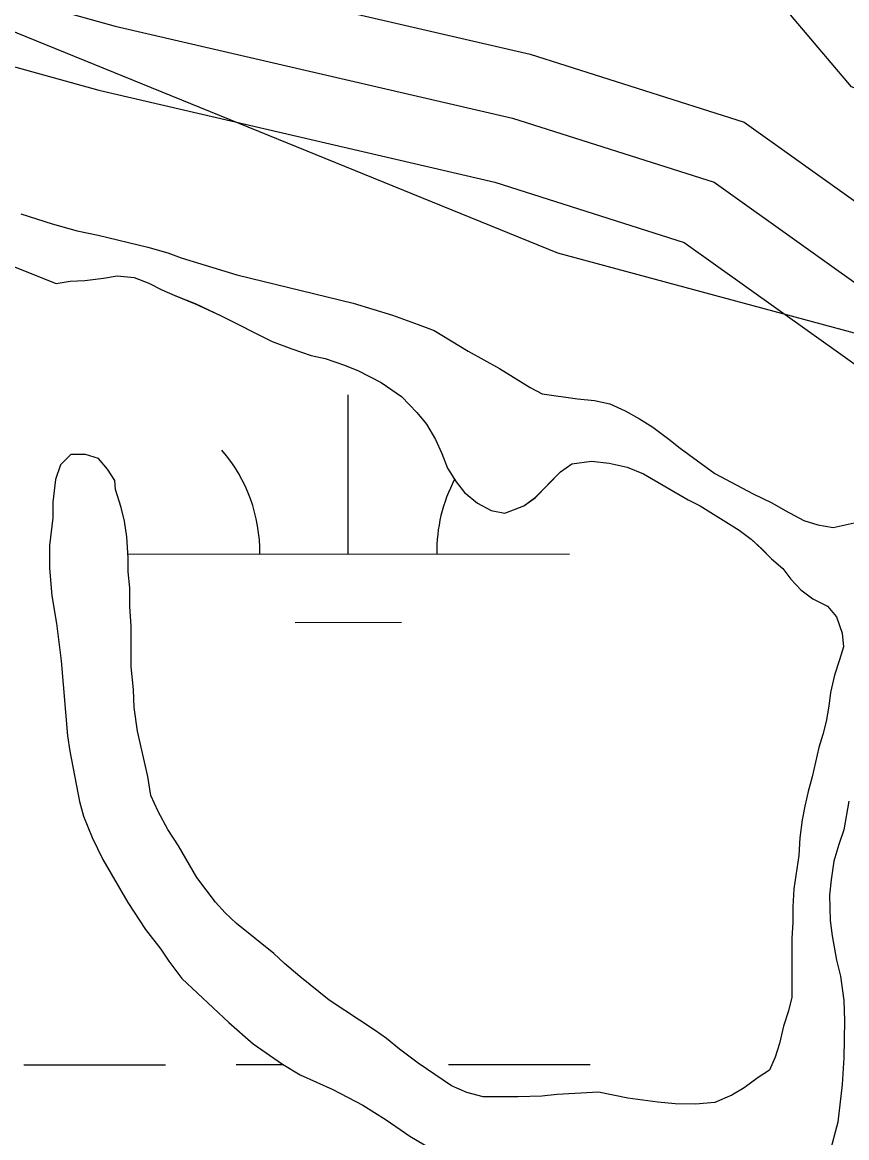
# Model space of a CAD drawing. Extents: x 3279314 to 3317160, y 734079 to 759431.
# Drawn here: x 3309695.2 to 3309881.5, y 755844.3 to 756096.5 of the extents above; entities that cross this region are included whole.
import ezdxf

# ---------------------------------------------------------------- set-up
doc = ezdxf.new("R2010")
doc.units = 0
for name, color, linetype in [('V-ROAD-CNTR', 7, 'Continuous'), ('V-SITE-VEGE', 7, 'Continuous'), ('V-WETL-SWMP', 7, 'Continuous')]:
    doc.layers.add(name, color=color, linetype=linetype)

msp = doc.modelspace()

# ---------------------------------------------------------------- linework, layer by layer
at = {"layer": 'V-ROAD-CNTR'}
for points in [[(3309600.43, 756366.7), (3309596.43, 756303.09), (3309595.12, 756268.69), (3309583.25, 756184.79), (3309601.7, 756138.5), (3309639.9, 756116.91), (3309716.19, 756095.68), (3309805.99, 756074.83), (3309851.61, 756060.35), (3309909.78, 756018.87), (3309973.38, 755986.89), (3310019.27, 755945.11), (3310059.63, 755888.99), (3310106, 755825.13), (3310157.11, 755760.8), (3310200.33, 755720.36), (3310263.07, 755692.67), (3310304.39, 755670.62), (3310346.95, 755653.12), (3310362.83, 755626.43), (3310384.86, 755553.78), (3310398.19, 755476.8)], [(3309600.43, 756366.7), (3309596.43, 756303.09), (3309595.12, 756268.69), (3309583.25, 756184.79), (3309601.7, 756138.5), (3309639.9, 756116.91), (3309716.19, 756095.68), (3309805.99, 756074.83), (3309851.61, 756060.35), (3309909.78, 756018.87), (3309973.38, 755986.89), (3310019.27, 755945.11), (3310059.63, 755888.99), (3310106, 755825.13), (3310157.11, 755760.8), (3310200.33, 755720.36), (3310263.07, 755692.67), (3310304.39, 755670.62), (3310346.95, 755653.12), (3310362.83, 755626.43), (3310384.86, 755553.78), (3310398.19, 755476.8)], [(3309607.88, 756251.75), (3309598.66, 756186.64), (3309613.68, 756148.96), (3309645.68, 756130.87), (3309719.89, 756110.22), (3309809.96, 756089.31), (3309858.4, 756073.93), (3309917.55, 756031.76), (3309981.96, 755999.37), (3310030.53, 755955.14), (3310071.79, 755897.78), (3310117.94, 755834.21), (3310168.17, 755770.99), (3310208.71, 755733.05), (3310269.64, 755706.17), (3310274.16, 755703.75)], [(3309589.72, 756128.05), (3309634.11, 756102.95), (3309712.48, 756081.14), (3309802.02, 756060.35), (3309844.82, 756046.77), (3309902.01, 756005.99), (3309964.8, 755974.41), (3310008.01, 755935.07), (3310047.47, 755880.2), (3310094.05, 755816.06), (3310146.06, 755750.6), (3310191.94, 755707.66), (3310256.5, 755679.17), (3310297.99, 755657.04), (3310336.62, 755641.15), (3310349.01, 755620.33), (3310370.24, 755550.31)]]:
    msp.add_lwpolyline(points, dxfattribs=at)
at = {"layer": 'V-SITE-VEGE'}
for p, q in [((3309816.23, 756044.34), (3309655.9, 756109.52)), ((3309694.84, 756053.2), (3309701.93, 756050.96)), ((3309701.93, 756050.96), (3309707.6, 756049.36)), ((3309707.6, 756049.36), (3309712.33, 756048.4)), ((3309712.33, 756048.4), (3309723.52, 756045.67)), ((3309723.52, 756045.67), (3309728.09, 756044.39)), ((3309728.09, 756044.39), (3309731.08, 756043.27)), ((3309731.08, 756043.27), (3309743.69, 756039.44)), ((3310001.61, 755994.2), (3309816.23, 756044.34)), ((3309743.69, 756039.44), (3309770, 756033.02)), ((3309770, 756033.02), (3309778.83, 756030.31)), ((3309778.83, 756030.31), (3309784.66, 756028.23)), ((3309784.66, 756028.23), (3309788.28, 756026.8)), ((3309788.28, 756026.8), (3309795.99, 756022.19)), ((3309795.99, 756022.19), (3309803.07, 756018.22)), ((3309803.07, 756018.22), (3309810, 756013.94)), ((3309810, 756013.94), (3309812.67, 756012.51)), ((3309812.67, 756012.51), (3309820.71, 756011.37)), ((3309820.71, 756011.37), (3309824.5, 756011.04)), ((3309824.5, 756011.04), (3309827.96, 756010.24)), ((3309827.96, 756010.24), (3309831.43, 756008.65)), ((3309831.43, 756008.65), (3309834.73, 756006.9)), ((3309834.73, 756006.9), (3309837.72, 756004.99)), ((3309837.72, 756004.99), (3309841.34, 756002.3)), ((3309841.34, 756002.3), (3309843.86, 756000.24)), ((3309843.86, 756000.24), (3309851.72, 755994.53)), ((3309851.72, 755994.53), (3309860.38, 755989.92)), ((3309860.38, 755989.92), (3309864.63, 755987.85)), ((3309864.63, 755987.85), (3309867.62, 755986.1)), ((3309867.62, 755986.1), (3309871.87, 755983.88)), ((3309871.87, 755983.88), (3309875.02, 755982.92)), ((3309875.02, 755982.92), (3309878.49, 755982.28)), ((3309878.49, 755982.28), (3309883.23, 755983.36)), ((3309882.03, 755920.43), (3309880.9, 755913.96)), ((3309880.9, 755913.96), (3309879.79, 755910.65)), ((3309879.79, 755910.65), (3309878.66, 755906.87)), ((3309878.66, 755906.87), (3309878.02, 755902.61)), ((3309878.02, 755902.61), (3309877.69, 755899.15)), ((3309877.69, 755899.15), (3309877.82, 755893.47)), ((3309877.82, 755893.47), (3309878.28, 755889.99)), ((3309878.28, 755889.99), (3309879.21, 755884.47)), ((3309879.21, 755884.47), (3309880.14, 755880.84)), ((3309880.14, 755880.84), (3309880.91, 755875.32)), ((3309880.91, 755875.32), (3309881.05, 755870.74)), ((3309881.05, 755870.74), (3309880.86, 755862.38)), ((3309880.86, 755862.38), (3309880.52, 755856.39)), ((3309880.52, 755856.39), (3309879.54, 755847.87)), ((3309879.54, 755847.87), (3309877.62, 755840.78))]:
    msp.add_line(p, q, dxfattribs=at)
msp.add_lwpolyline([(3309940.24, 756199.79), (3309962.79, 756189.76), (3309965.29, 756177.22), (3309962.79, 756162.18), (3309952.76, 756134.6), (3309940.24, 756112.04), (3309915.19, 756086.96), (3309895.15, 756076.93), (3309882.62, 756081.95), (3309855.06, 756114.54), (3309835.02, 756134.6), (3309802.45, 756154.66), (3309779.91, 756147.14), (3309759.87, 756147.14), (3309732.31, 756167.19), (3309694.73, 756189.76), (3309672.19, 756204.8), (3309644.63, 756219.84), (3309634.61, 756234.89), (3309639.62, 756242.41), (3309649.64, 756244.91), (3309679.7, 756242.41), (3309754.85, 756232.38)], close=True, dxfattribs=at)
for points in [[(3309620.45, 756075.27), (3309626.33, 756073.77), (3309629.63, 756072.66), (3309639.36, 756068.76), (3309644.68, 756066.16), (3309647.8, 756064.31), (3309653.12, 756060.8), (3309658.07, 756058.57), (3309666.51, 756053.95), (3309671.28, 756051.9), (3309674.4, 756050.24), (3309679.54, 756047.83), (3309687.43, 756043.75), (3309691.65, 756041.9), (3309702.84, 756037.44)], [(3309702.84, 756037.44), (3309705.97, 756037.98), (3309709.28, 756038.15), (3309713.51, 756038.69), (3309716.64, 756039.22), (3309720.5, 756038.84), (3309723.8, 756037.54), (3309726.73, 756036.06), (3309729.67, 756034.76), (3309734.26, 756032.9), (3309740.13, 756030.12), (3309751.69, 756024.38), (3309756.09, 756022.71), (3309760.5, 756021.22), (3309763.62, 756020.47), (3309768.02, 756018.98), (3309771.15, 756017.69), (3309776.29, 756015.09), (3309780.87, 756011.95), (3309784.35, 756008.26), (3309786.54, 756005.68), (3309788.55, 756002.17), (3309790.01, 755999.05), (3309791.28, 755995.73), (3309793.29, 755992.6), (3309795.12, 755990.2), (3309798.05, 755987.8), (3309801.17, 755986.13), (3309804.29, 755985.57), (3309808.53, 755987.2), (3309811.11, 755989.03), (3309816.83, 755994.89), (3309819.41, 755996.72), (3309823.83, 755997.26), (3309827.87, 755996.87), (3309831.91, 755995.94), (3309835.58, 755994.45), (3309845.67, 755988.53), (3309848.42, 755987.23), (3309857.22, 755981.68), (3309859.97, 755979.65), (3309862.35, 755977.43), (3309864.55, 755975.22), (3309867.11, 755973), (3309868.94, 755970.61), (3309871.14, 755968.21), (3309873.89, 755966.18), (3309877.19, 755964.51), (3309879.2, 755962.11), (3309880.48, 755958.43), (3309880.83, 755955.3), (3309879.9, 755952.36), (3309878.78, 755948.88), (3309877.85, 755945.02), (3309877.47, 755941.9), (3309876.9, 755938.41), (3309876.16, 755935.47), (3309875.23, 755932.53), (3309873.73, 755925.92), (3309872.8, 755922.61), (3309872.05, 755919.31), (3309871.48, 755916.19), (3309870.92, 755912.14), (3309870.72, 755908.1), (3309869.58, 755900.57), (3309869.39, 755896.52), (3309869.37, 755893.03), (3309869.17, 755889.36), (3309869.13, 755879.24), (3309869.12, 755876.12), (3309868.37, 755873), (3309867.26, 755869.51), (3309866.32, 755865.65), (3309865.39, 755862.53), (3309864.09, 755859.59), (3309861.51, 755857.95), (3309858.38, 755855.57), (3309855.61, 755853.93), (3309851.75, 755852.29), (3309847.33, 755851.94), (3309842.74, 755851.96), (3309838.88, 755852.34), (3309832.08, 755853.29), (3309825.47, 755854.6), (3309816.09, 755854.08), (3309812.6, 755853.73), (3309807.27, 755853.57), (3309799.36, 755853.6), (3309795.69, 755854.53), (3309792.2, 755856.02), (3309784.69, 755861.2), (3309780.47, 755864.34), (3309777.54, 755866.74), (3309774.97, 755868.59), (3309764.52, 755875.43), (3309757.92, 755880.79), (3309754.44, 755883.74), (3309752.06, 755885.96), (3309743.63, 755892.79), (3309741.07, 755895.19), (3309738.87, 755897.59)], [(3309738.87, 755897.59), (3309734.67, 755903.12), (3309730.47, 755910.31), (3309728.09, 755913.99), (3309725.9, 755918.05), (3309724.26, 755921.73), (3309723.54, 755925.96), (3309721.19, 755936.26), (3309720.48, 755941.6), (3309720.31, 755945.64), (3309719.78, 755950.79), (3309719.81, 755959.98), (3309719.46, 755964.4), (3309719.48, 755968.62), (3309719.13, 755972.3), (3309719.14, 755975.43), (3309718.79, 755980.21), (3309718.25, 755983.7), (3309717.53, 755986.83), (3309716.26, 755990.88), (3309716.09, 755992.9), (3309714.44, 755995.48), (3309712.43, 755997.88), (3309709.49, 755998.81), (3309706.18, 755998.83), (3309703.78, 755996.44), (3309702.67, 755993.14), (3309702.1, 755988), (3309702.08, 755984.5), (3309701.32, 755978.26), (3309701.3, 755973.11), (3309701.83, 755966.86), (3309702.91, 755960.6), (3309703.98, 755952.14), (3309705.38, 755935.22), (3309705.92, 755931.73), (3309708.08, 755920.32), (3309708.98, 755917.01), (3309710.99, 755912.22), (3309713.36, 755907.25), (3309719.02, 755897.48), (3309723.04, 755891.4), (3309726.51, 755886.98), (3309728.34, 755884.21), (3309731.27, 755880.34), (3309741.89, 755870.37), (3309747.39, 755865.57), (3309753.98, 755860.95), (3309758.02, 755858.54), (3309765.36, 755855.21), (3309772.15, 755851.69), (3309777.46, 755848.36), (3309782.78, 755844.66), (3309789.02, 755840.96)]]:
    msp.add_lwpolyline(points, dxfattribs=at)
at = {"layer": 'V-WETL-SWMP'}
for p, q in [((3309694.84, 756053.2), (3309701.93, 756050.96)), ((3309694.84, 756053.2), (3309701.93, 756050.96)), ((3309701.93, 756050.96), (3309707.6, 756049.36)), ((3309701.93, 756050.96), (3309707.6, 756049.36)), ((3309707.6, 756049.36), (3309712.33, 756048.4)), ((3309707.6, 756049.36), (3309712.33, 756048.4)), ((3309712.33, 756048.4), (3309723.52, 756045.67)), ((3309712.33, 756048.4), (3309723.52, 756045.67)), ((3309723.52, 756045.67), (3309728.09, 756044.39)), ((3309723.52, 756045.67), (3309728.09, 756044.39)), ((3309728.09, 756044.39), (3309731.08, 756043.27)), ((3309728.09, 756044.39), (3309731.08, 756043.27)), ((3309731.08, 756043.27), (3309743.69, 756039.44)), ((3309731.08, 756043.27), (3309743.69, 756039.44)), ((3309743.69, 756039.44), (3309770, 756033.02)), ((3309743.69, 756039.44), (3309770, 756033.02)), ((3309770, 756033.02), (3309778.83, 756030.31)), ((3309770, 756033.02), (3309778.83, 756030.31)), ((3309778.83, 756030.31), (3309784.66, 756028.23)), ((3309778.83, 756030.31), (3309784.66, 756028.23)), ((3309784.66, 756028.23), (3309788.28, 756026.8)), ((3309784.66, 756028.23), (3309788.28, 756026.8)), ((3309788.28, 756026.8), (3309795.99, 756022.19)), ((3309788.28, 756026.8), (3309795.99, 756022.19)), ((3309795.99, 756022.19), (3309803.07, 756018.22)), ((3309795.99, 756022.19), (3309803.07, 756018.22)), ((3309803.07, 756018.22), (3309810, 756013.94)), ((3309803.07, 756018.22), (3309810, 756013.94)), ((3309810, 756013.94), (3309812.67, 756012.51)), ((3309810, 756013.94), (3309812.67, 756012.51)), ((3309768.87, 755976.29), (3309768.85, 756012.29)), ((3309812.67, 756012.51), (3309820.71, 756011.37)), ((3309812.67, 756012.51), (3309820.71, 756011.37)), ((3309820.71, 756011.37), (3309824.5, 756011.04)), ((3309820.71, 756011.37), (3309824.5, 756011.04)), ((3309824.5, 756011.04), (3309827.96, 756010.24)), ((3309824.5, 756011.04), (3309827.96, 756010.24)), ((3309827.96, 756010.24), (3309831.43, 756008.65)), ((3309827.96, 756010.24), (3309831.43, 756008.65)), ((3309831.43, 756008.65), (3309834.73, 756006.9)), ((3309831.43, 756008.65), (3309834.73, 756006.9)), ((3309834.73, 756006.9), (3309837.72, 756004.99)), ((3309834.73, 756006.9), (3309837.72, 756004.99)), ((3309837.72, 756004.99), (3309841.34, 756002.3)), ((3309837.72, 756004.99), (3309841.34, 756002.3)), ((3309841.34, 756002.3), (3309843.86, 756000.24)), ((3309841.34, 756002.3), (3309843.86, 756000.24)), ((3309843.86, 756000.24), (3309851.72, 755994.53)), ((3309843.86, 756000.24), (3309851.72, 755994.53)), ((3309851.72, 755994.53), (3309860.38, 755989.92)), ((3309851.72, 755994.53), (3309860.38, 755989.92)), ((3309860.38, 755989.92), (3309864.63, 755987.85)), ((3309860.38, 755989.92), (3309864.63, 755987.85)), ((3309864.63, 755987.85), (3309867.62, 755986.1)), ((3309864.63, 755987.85), (3309867.62, 755986.1)), ((3309867.62, 755986.1), (3309871.87, 755983.88)), ((3309867.62, 755986.1), (3309871.87, 755983.88)), ((3309871.87, 755983.88), (3309875.02, 755982.92)), ((3309871.87, 755983.88), (3309875.02, 755982.92)), ((3309875.02, 755982.92), (3309878.49, 755982.27)), ((3309875.02, 755982.92), (3309878.49, 755982.27)), ((3309878.49, 755982.27), (3309883.23, 755983.36)), ((3309878.49, 755982.27), (3309883.23, 755983.36)), ((3309719.08, 755976.26), (3309818.87, 755976.31)), ((3309756.88, 755960.85), (3309780.88, 755960.86)), ((3309882.03, 755920.43), (3309880.9, 755913.96)), ((3309882.03, 755920.43), (3309880.9, 755913.96)), ((3309880.9, 755913.96), (3309879.78, 755910.65)), ((3309880.9, 755913.96), (3309879.78, 755910.65)), ((3309879.78, 755910.65), (3309878.67, 755906.87)), ((3309879.78, 755910.65), (3309878.67, 755906.87)), ((3309878.67, 755906.87), (3309878.02, 755902.61)), ((3309878.67, 755906.87), (3309878.02, 755902.61)), ((3309878.02, 755902.61), (3309877.69, 755899.15)), ((3309878.02, 755902.61), (3309877.69, 755899.15)), ((3309877.69, 755899.15), (3309877.82, 755893.47)), ((3309877.69, 755899.15), (3309877.82, 755893.47)), ((3309877.82, 755893.47), (3309878.28, 755889.99)), ((3309877.82, 755893.47), (3309878.28, 755889.99)), ((3309878.28, 755889.99), (3309879.21, 755884.47)), ((3309878.28, 755889.99), (3309879.21, 755884.47)), ((3309879.21, 755884.47), (3309880.14, 755880.84)), ((3309879.21, 755884.47), (3309880.14, 755880.84)), ((3309880.14, 755880.84), (3309880.91, 755875.31)), ((3309880.14, 755880.84), (3309880.91, 755875.31)), ((3309880.91, 755875.31), (3309881.05, 755870.74)), ((3309880.91, 755875.31), (3309881.05, 755870.74)), ((3309881.05, 755870.74), (3309880.86, 755862.38)), ((3309881.05, 755870.74), (3309880.86, 755862.38)), ((3309880.86, 755862.38), (3309880.52, 755856.39)), ((3309880.86, 755862.38), (3309880.52, 755856.39)), ((3309695.52, 755860.82), (3309727.52, 755860.83)), ((3309743.52, 755860.84), (3309754.16, 755860.85)), ((3309791.52, 755860.87), (3309823.52, 755860.88)), ((3309880.52, 755856.39), (3309879.54, 755847.87)), ((3309880.52, 755856.39), (3309879.54, 755847.87)), ((3309879.54, 755847.87), (3309877.62, 755840.78)), ((3309879.54, 755847.87), (3309877.62, 755840.78))]:
    msp.add_line(p, q, dxfattribs=at)
for points in [[(3309605.73, 756070.36), (3309611.26, 756073.83), (3309616.04, 756075.28), (3309620.45, 756075.27), (3309626.33, 756073.77), (3309629.63, 756072.66), (3309639.36, 756068.76), (3309644.68, 756066.16), (3309647.8, 756064.31), (3309653.12, 756060.8), (3309658.07, 756058.57), (3309666.51, 756053.95), (3309671.28, 756051.9), (3309674.4, 756050.24), (3309679.54, 756047.83), (3309687.43, 756043.75), (3309691.65, 756041.9), (3309702.84, 756037.44)], [(3309605.73, 756070.36), (3309611.26, 756073.83), (3309616.04, 756075.28), (3309620.45, 756075.27), (3309626.33, 756073.77), (3309629.63, 756072.66), (3309639.36, 756068.76), (3309644.68, 756066.16), (3309647.8, 756064.31), (3309653.12, 756060.8), (3309658.07, 756058.57), (3309666.51, 756053.95), (3309671.28, 756051.9), (3309674.4, 756050.24), (3309679.54, 756047.83), (3309687.43, 756043.75), (3309691.65, 756041.9), (3309702.84, 756037.44)], [(3309702.84, 756037.44), (3309705.97, 756037.98), (3309709.28, 756038.15), (3309713.51, 756038.69), (3309716.64, 756039.22), (3309720.5, 756038.84), (3309723.8, 756037.54), (3309726.73, 756036.06), (3309729.67, 756034.76), (3309734.26, 756032.91), (3309740.13, 756030.12), (3309751.69, 756024.38), (3309756.09, 756022.71), (3309760.5, 756021.22), (3309763.62, 756020.47), (3309768.03, 756018.98), (3309771.15, 756017.69), (3309776.29, 756015.09), (3309780.87, 756011.95), (3309784.35, 756008.26), (3309786.54, 756005.68), (3309788.55, 756002.18), (3309790.01, 755999.05), (3309791.28, 755995.73), (3309793.29, 755992.6), (3309795.12, 755990.2), (3309798.05, 755987.8), (3309801.17, 755986.13), (3309804.29, 755985.57), (3309808.53, 755987.21), (3309811.11, 755989.04), (3309816.83, 755994.89), (3309819.41, 755996.72), (3309823.83, 755997.26), (3309827.87, 755996.87), (3309831.91, 755995.94), (3309835.58, 755994.45), (3309845.67, 755988.53), (3309848.42, 755987.23), (3309857.22, 755981.68), (3309859.97, 755979.65), (3309862.35, 755977.44), (3309864.55, 755975.22), (3309867.11, 755973), (3309868.94, 755970.61), (3309871.14, 755968.21), (3309873.89, 755966.18), (3309877.19, 755964.51), (3309879.2, 755962.11), (3309880.48, 755958.43), (3309880.83, 755955.3), (3309879.9, 755952.36), (3309878.78, 755948.88), (3309877.85, 755945.02), (3309877.47, 755941.9), (3309876.9, 755938.41), (3309876.16, 755935.47), (3309875.23, 755932.53), (3309873.73, 755925.92), (3309872.8, 755922.61), (3309872.05, 755919.31), (3309871.48, 755916.19), (3309870.92, 755912.14), (3309870.72, 755908.1), (3309869.58, 755900.57), (3309869.39, 755896.52), (3309869.37, 755893.03), (3309869.17, 755889.35), (3309869.13, 755879.24), (3309869.12, 755876.12), (3309868.37, 755873), (3309867.26, 755869.51), (3309866.32, 755865.65), (3309865.39, 755862.53), (3309864.09, 755859.59), (3309861.51, 755857.95), (3309858.38, 755855.57), (3309855.61, 755853.93), (3309851.75, 755852.29), (3309847.33, 755851.94), (3309842.74, 755851.96), (3309838.88, 755852.34), (3309832.08, 755853.29), (3309825.47, 755854.6), (3309816.09, 755854.09), (3309812.6, 755853.73), (3309807.27, 755853.57), (3309799.36, 755853.6), (3309795.69, 755854.53), (3309792.2, 755856.02), (3309784.69, 755861.2), (3309780.47, 755864.34), (3309777.54, 755866.74), (3309774.97, 755868.59), (3309764.52, 755875.43), (3309757.92, 755880.79), (3309754.44, 755883.74), (3309752.06, 755885.96), (3309743.63, 755892.79), (3309741.07, 755895.19), (3309738.87, 755897.59)], [(3309702.84, 756037.44), (3309705.97, 756037.98), (3309709.28, 756038.15), (3309713.51, 756038.69), (3309716.64, 756039.22), (3309720.5, 756038.84), (3309723.8, 756037.54), (3309726.73, 756036.06), (3309729.67, 756034.76), (3309734.26, 756032.91), (3309740.13, 756030.12), (3309751.69, 756024.38), (3309756.09, 756022.71), (3309760.5, 756021.22), (3309763.62, 756020.47), (3309768.03, 756018.98), (3309771.15, 756017.69), (3309776.29, 756015.09), (3309780.87, 756011.95), (3309784.35, 756008.26), (3309786.54, 756005.68), (3309788.55, 756002.18), (3309790.01, 755999.05), (3309791.28, 755995.73), (3309793.29, 755992.6), (3309795.12, 755990.2), (3309798.05, 755987.8), (3309801.17, 755986.13), (3309804.29, 755985.57), (3309808.53, 755987.21), (3309811.11, 755989.04), (3309816.83, 755994.89), (3309819.41, 755996.72), (3309823.83, 755997.26), (3309827.87, 755996.87), (3309831.91, 755995.94), (3309835.58, 755994.45), (3309845.67, 755988.53), (3309848.42, 755987.23), (3309857.22, 755981.68), (3309859.97, 755979.65), (3309862.35, 755977.44), (3309864.55, 755975.22), (3309867.11, 755973), (3309868.94, 755970.61), (3309871.14, 755968.21), (3309873.89, 755966.18), (3309877.19, 755964.51), (3309879.2, 755962.11), (3309880.48, 755958.43), (3309880.83, 755955.3), (3309879.9, 755952.36), (3309878.78, 755948.88), (3309877.85, 755945.02), (3309877.47, 755941.9), (3309876.9, 755938.41), (3309876.16, 755935.47), (3309875.23, 755932.53), (3309873.73, 755925.92), (3309872.8, 755922.61), (3309872.05, 755919.31), (3309871.48, 755916.19), (3309870.92, 755912.14), (3309870.72, 755908.1), (3309869.58, 755900.57), (3309869.39, 755896.52), (3309869.37, 755893.03), (3309869.17, 755889.35), (3309869.13, 755879.24), (3309869.12, 755876.12), (3309868.37, 755873), (3309867.26, 755869.51), (3309866.32, 755865.65), (3309865.39, 755862.53), (3309864.09, 755859.59), (3309861.51, 755857.95), (3309858.38, 755855.57), (3309855.61, 755853.93), (3309851.75, 755852.29), (3309847.33, 755851.94), (3309842.74, 755851.96), (3309838.88, 755852.34), (3309832.08, 755853.29), (3309825.47, 755854.6), (3309816.09, 755854.09), (3309812.6, 755853.73), (3309807.27, 755853.57), (3309799.36, 755853.6), (3309795.69, 755854.53), (3309792.2, 755856.02), (3309784.69, 755861.2), (3309780.47, 755864.34), (3309777.54, 755866.74), (3309774.97, 755868.59), (3309764.52, 755875.43), (3309757.92, 755880.79), (3309754.44, 755883.74), (3309752.06, 755885.96), (3309743.63, 755892.79), (3309741.07, 755895.19), (3309738.87, 755897.59)], [(3309738.87, 755897.59), (3309734.67, 755903.12), (3309730.47, 755910.31), (3309728.09, 755913.99), (3309725.9, 755918.05), (3309724.26, 755921.73), (3309723.54, 755925.96), (3309721.19, 755936.26), (3309720.48, 755941.6), (3309720.31, 755945.64), (3309719.78, 755950.79), (3309719.82, 755959.98), (3309719.47, 755964.4), (3309719.48, 755968.62), (3309719.13, 755972.3), (3309719.14, 755975.43), (3309718.79, 755980.21), (3309718.25, 755983.7), (3309717.53, 755986.83), (3309716.26, 755990.88), (3309716.09, 755992.9), (3309714.44, 755995.48), (3309712.43, 755997.88), (3309709.49, 755998.81), (3309706.18, 755998.83), (3309703.78, 755996.44), (3309702.67, 755993.14), (3309702.1, 755987.99), (3309702.08, 755984.5), (3309701.32, 755978.26), (3309701.3, 755973.11), (3309701.83, 755966.86), (3309702.91, 755960.6), (3309703.98, 755952.14), (3309705.38, 755935.22), (3309705.92, 755931.73), (3309708.08, 755920.32), (3309708.98, 755917.01), (3309710.99, 755912.22), (3309713.36, 755907.25), (3309719.02, 755897.48), (3309723.04, 755891.4), (3309726.51, 755886.98), (3309728.34, 755884.21), (3309731.27, 755880.34), (3309741.89, 755870.37), (3309747.39, 755865.57), (3309753.98, 755860.95), (3309758.02, 755858.54), (3309765.36, 755855.21), (3309772.15, 755851.69), (3309777.46, 755848.36), (3309782.78, 755844.66), (3309789.02, 755840.96)], [(3309738.87, 755897.59), (3309734.67, 755903.12), (3309730.47, 755910.31), (3309728.09, 755913.99), (3309725.9, 755918.05), (3309724.26, 755921.73), (3309723.54, 755925.96), (3309721.19, 755936.26), (3309720.48, 755941.6), (3309720.31, 755945.64), (3309719.78, 755950.79), (3309719.82, 755959.98), (3309719.47, 755964.4), (3309719.48, 755968.62), (3309719.13, 755972.3), (3309719.14, 755975.43), (3309718.79, 755980.21), (3309718.25, 755983.7), (3309717.53, 755986.83), (3309716.26, 755990.88), (3309716.09, 755992.9), (3309714.44, 755995.48), (3309712.43, 755997.88), (3309709.49, 755998.81), (3309706.18, 755998.83), (3309703.78, 755996.44), (3309702.67, 755993.14), (3309702.1, 755987.99), (3309702.08, 755984.5), (3309701.32, 755978.26), (3309701.3, 755973.11), (3309701.83, 755966.86), (3309702.91, 755960.6), (3309703.98, 755952.14), (3309705.38, 755935.22), (3309705.92, 755931.73), (3309708.08, 755920.32), (3309708.98, 755917.01), (3309710.99, 755912.22), (3309713.36, 755907.25), (3309719.02, 755897.48), (3309723.04, 755891.4), (3309726.51, 755886.98), (3309728.34, 755884.21), (3309731.27, 755880.34), (3309741.89, 755870.37), (3309747.39, 755865.57), (3309753.98, 755860.95), (3309758.02, 755858.54), (3309765.36, 755855.21), (3309772.15, 755851.69), (3309777.46, 755848.36), (3309782.78, 755844.66), (3309789.02, 755840.96)]]:
    msp.add_lwpolyline(points, dxfattribs=at)
for centre, start, end in [((3309713.63, 755976.73), 359.2573, 40.801), ((3309824.11, 755976.79), 152.278, 180.801)]:
    msp.add_arc(centre, 35.25, start, end, dxfattribs=at)

doc.saveas('drawing.dxf')
